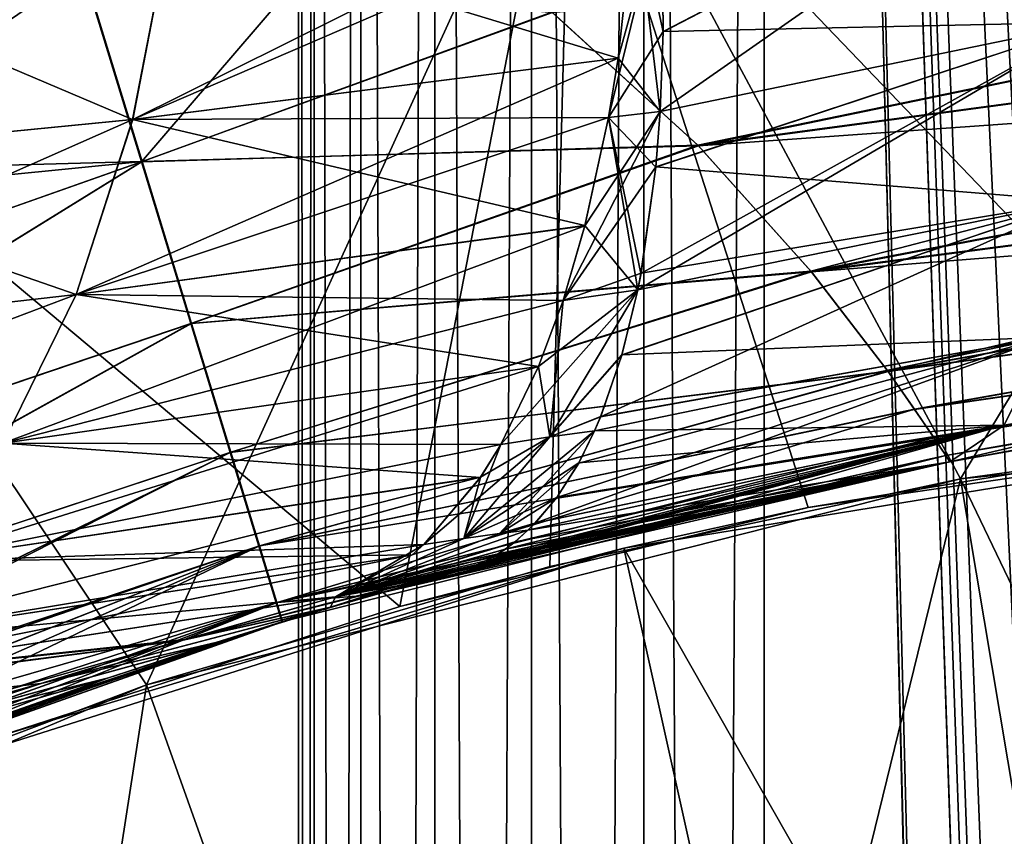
# Model space of a CAD drawing. Header units: metres. Extents: x -31 to 116, y -84 to 84.
# Tile 594 of 656: x -4.1 to -1.98, y 11.11 to 12.87. Entities that reach past the tile are written whole.
import ezdxf

# ---------------------------------------------------------------- set-up
doc = ezdxf.new("R2010")
doc.units = ezdxf.units.M
doc.layers.add('solid_80010000GA_11_1', color=7, linetype='CONTINUOUS')

msp = doc.modelspace()

# ---------------------------------------------------------------- linework, layer by layer
at = {"layer": 'solid_80010000GA_11_1'}
for points in [[(-3.5, -22.771662, -35.889137), (-3.5, -23, -37), (-3.5, 23, -37)], [(-3.465926, -23, -37.25882), (-3.5, 23, -37), (-3.5, -23, -37)], [(-3.5, -1.339433, -28.166777), (-3.5, -2.477152, -27.832766), (-3.5, 23, -37)], [(-3.5, -19.100981, -22.418961), (-3.5, 23, -37), (-3.5, -2.477152, -27.832766)], [(-3.5, -0.159555, -28.298069), (-3.5, -1.339433, -28.166777), (-3.5, 23, -37)], [(-3.5, 1.022148, -28.222738), (-3.5, -0.159555, -28.298069), (-3.5, 23, -37)], [(-3.5, 2.174357, -27.942951), (-3.5, 1.022148, -28.222738), (-3.5, 23, -37)], [(-3.5, 3.260094, -27.467562), (-3.5, 2.174357, -27.942951), (-3.5, 23, -37)], [(-3.5, 4.249106, -26.80892), (-3.5, 3.260094, -27.467562), (-3.5, 23, -37)], [(-3.5, 5.106863, -25.989983), (-3.5, 4.249106, -26.80892), (-3.5, 23, -37)], [(-3.5, 5.808008, -25.036419), (-3.5, 5.106863, -25.989983), (-3.5, 23, -37)], [(-3.5, 20.284981, -35.079426), (-3.5, 5.808008, -25.036419), (-3.5, 23, -37)], [(-3.5, -19.100981, -32.418961), (-3.5, 23, -37), (-3.5, -19.100981, -22.418961)], [(-3.5, -22.061665, -35.87159), (-3.5, -22.771662, -35.889137), (-3.5, 23, -37)], [(-3.5, -21.371346, -35.707195), (-3.5, -22.061665, -35.87159), (-3.5, 23, -37)], [(-3.5, -20.730482, -35.403221), (-3.5, -21.371346, -35.707195), (-3.5, 23, -37)], [(-3.5, -20.166615, -34.972889), (-3.5, -20.730482, -35.403221), (-3.5, 23, -37)], [(-3.5, -19.703281, -34.43346), (-3.5, -20.166615, -34.972889), (-3.5, 23, -37)], [(-3.5, -19.362288, -33.809433), (-3.5, -19.703281, -34.43346), (-3.5, 23, -37)], [(-3.5, -19.15834, -33.127029), (-3.5, -19.362288, -33.809433), (-3.5, 23, -37)], [(-3.5, -19.100981, -32.418961), (-3.5, -19.15834, -33.127029), (-3.5, 23, -37)], [(-3.465926, 23, -37.25882), (-3.5, 23, -37), (-3.465926, -23, -37.25882)], [(-3.5, 22.771662, 35.889137), (-3.5, 23, 37), (-3.5, -23, 37)], [(-3.465926, 23, 37.25882), (-3.5, -23, 37), (-3.5, 23, 37)], [(-3.465926, -23, 37.25882), (-3.5, -23, 37), (-3.465926, 23, 37.25882)], [(-3.465926, 23, -37.25882), (-3.465926, -23, -37.25882), (-3.365895, -23, -37.500225)], [(-3.365895, 23, -37.500225), (-3.465926, 23, -37.25882), (-3.365895, -23, -37.500225)], [(-3.465926, -23, 37.25882), (-3.465926, 23, 37.25882), (-3.365895, 23, 37.500225)], [(-3.365895, -23, 37.500225), (-3.465926, -23, 37.25882), (-3.365895, 23, 37.500225)], [(-3.365895, 23, -37.500225), (-3.365895, -23, -37.500225), (-3.206736, -23, -37.707478)], [(-3.206736, 23, -37.707478), (-3.365895, 23, -37.500225), (-3.206736, -23, -37.707478)], [(-3.365895, -23, 37.500225), (-3.365895, 23, 37.500225), (-3.206736, 23, 37.707478)], [(-3.206736, -23, 37.707478), (-3.365895, -23, 37.500225), (-3.206736, 23, 37.707478)], [(-3.206736, 23, -37.707478), (-3.206736, -23, -37.707478), (-2.99932, -23, -37.866417)], [(-2.99932, 23, -37.866417), (-3.206736, 23, -37.707478), (-2.99932, -23, -37.866417)], [(-3.206736, -23, 37.707478), (-3.206736, 23, 37.707478), (-2.99932, 23, 37.866417)], [(-2.99932, -23, 37.866417), (-3.206736, -23, 37.707478), (-2.99932, 23, 37.866417)], [(-2.99932, 23, -37.866417), (-2.99932, -23, -37.866417), (-2.757807, -23, -37.966198)], [(-2.757807, 23, -37.966198), (-2.99932, 23, -37.866417), (-2.757807, -23, -37.966198)], [(-2.99932, -23, 37.866417), (-2.99932, 23, 37.866417), (-2.757807, 23, 37.966198)], [(-2.757807, -23, 37.966198), (-2.99932, -23, 37.866417), (-2.757807, 23, 37.966198)], [(-2.757807, 23, -37.966198), (-2.757807, -23, -37.966198), (-2.5, -23, -38)], [(-2.5, 23, -38), (-2.757807, 23, -37.966198), (-2.5, -23, -38)], [(-2.757807, -23, 37.966198), (-2.757807, 23, 37.966198), (-2.5, 23, 38)], [(-2.757807, -23, 37.966198), (-2.5, 23, 38), (-2.5, -23, 38)], [(-1.458639, 18.466497, -38), (-2.5, 23, -38), (-2.5, -23, -38)], [(-1.475355, 7.467041, 38), (-2.5, 23, 38), (-1.475362, 16.761766, 38)], [(-1.458639, -18.466497, 38), (-2.5, -23, 38), (-2.5, 23, 38)], [(-1.464118, -18.177235, 38), (-1.458639, -18.466497, 38), (-2.5, 23, 38)], [(-1.475355, -16.761921, 38), (-1.464118, -18.177235, 38), (-2.5, 23, 38)], [(-1.475355, -7.467037, 38), (-1.475355, -16.761921, 38), (-2.5, 23, 38)], [(-1.444073, -6.969342, 38), (-1.475355, -7.467037, 38), (-2.5, 23, 38)], [(-1.411265, -6.756091, 38), (-1.444073, -6.969342, 38), (-2.5, 23, 38)], [(-1.350738, -6.479485, 38), (-1.411265, -6.756091, 38), (-2.5, 23, 38)], [(-1.152234, -5.877159, 38), (-1.350738, -6.479485, 38), (-2.5, 23, 38)], [(-1.024343, -5.590333, 38), (-1.152234, -5.877159, 38), (-2.5, 23, 38)], [(-0.878143, -5.314426, 38), (-1.024343, -5.590333, 38), (-2.5, 23, 38)], [(-1.444073, 6.969344, 38), (-0.878143, -5.314426, 38), (-2.5, 23, 38)], [(-1.475355, 7.467041, 38), (-1.444073, 6.969344, 38), (-2.5, 23, 38)], [(-3.5, 22.061665, 35.87159), (-3.5, 22.771662, 35.889137), (-3.5, -23, 37)], [(-3.5, 21.371346, 35.707195), (-3.5, 22.061665, 35.87159), (-3.5, -23, 37)], [(-3.5, 20.730482, 35.403221), (-3.5, 21.371346, 35.707195), (-3.5, -23, 37)], [(-3.5, 20.166615, 34.972889), (-3.5, 20.730482, 35.403221), (-3.5, -23, 37)], [(-3.5, 20.284981, -35.079426), (-3.5, 6.334548, -23.972548), (-3.5, 5.808008, -25.036419)], [(-3.5, 20.284981, -35.079426), (-3.5, 6.667747, -22.834642), (-3.5, 6.334548, -23.972548)], [(-3.5, 20.284981, -35.079426), (-3.5, 6.798147, -21.658695), (-3.5, 6.667747, -22.834642)], [(-3.5, 20.284981, -35.079426), (-3.5, 19.796764, -34.562172), (-3.5, 6.798147, -21.658695)], [(-3.5, 19.703281, 34.43346), (-3.5, 20.166615, 34.972889), (-3.5, -23, 37)], [(-3.5, 19.796764, -34.562172), (-3.5, 19.4275, -33.955849), (-3.5, 6.798147, -21.658695)], [(-3.5, 19.362288, 33.809433), (-3.5, 19.703281, 34.43346), (-3.5, -23, 37)], [(-3.5, 19.4275, -33.955849), (-3.5, 19.191973, -33.285442), (-3.5, 6.798147, -21.658695)], [(-3.5, 19.15834, 33.127029), (-3.5, 19.362288, 33.809433), (-3.5, -23, 37)], [(-3.5, 19.191973, -33.285442), (-3.5, 14.777262, -1.022148), (-3.5, 6.798147, 21.341305)], [(-3.5, 19.191973, -33.285442), (-3.5, 6.798147, 21.341305), (-3.5, 6.798147, -21.658695)], [(-3.5, 19.100981, 32.418961), (-3.5, 19.15834, 33.127029), (-3.5, -23, 37)], [(-3.5, 19.100981, 22.418961), (-3.5, 5.968874, 24.757635), (-3.5, 18.242365, 5.968874)], [(-3.5, 19.100981, 22.418961), (-3.5, -23, 37), (-3.5, 2.477152, 27.832766)], [(-3.5, 19.100981, 32.418961), (-3.5, -23, 37), (-3.5, 19.100981, 22.418961)], [(-3.5, 19.100981, 22.418961), (-3.5, 5.31315, 25.743868), (-3.5, 5.968874, 24.757635)], [(-3.5, 19.100981, 22.418961), (-3.5, 4.494745, 26.602627), (-3.5, 5.31315, 25.743868)], [(-3.5, 19.100981, 22.418961), (-3.5, 3.538316, 27.306919), (-3.5, 4.494745, 26.602627)], [(-3.5, 19.100981, 22.418961), (-3.5, 2.477152, 27.832766), (-3.5, 3.538316, 27.306919)], [(-1.464118, 18.177235, -38), (-1.458639, 18.466497, -38), (-2.5, -23, -38)], [(-3.5, 5.968874, 24.757635), (-3.5, 17.256132, 5.31315), (-3.5, 18.242365, 5.968874)], [(-1.475355, 16.761921, -38), (-1.464118, 18.177235, -38), (-2.5, -23, -38)], [(-3.5, 5.968874, 24.757635), (-3.5, 16.397373, 4.494745), (-3.5, 17.256132, 5.31315)], [(-1.475355, 7.467037, -38), (-1.475355, 16.761921, -38), (-2.5, -23, -38)], [(-3.5, 5.968874, 24.757635), (-3.5, 15.693082, 3.538316), (-3.5, 16.397373, 4.494745)], [(-3.5, 6.443244, 23.673611), (-3.5, 15.167234, 2.477152), (-3.5, 15.693082, 3.538316)], [(-3.5, 5.968874, 24.757635), (-3.5, 6.443244, 23.673611), (-3.5, 15.693082, 3.538316)], [(-3.5, 6.443244, 23.673611), (-3.5, 14.833223, 1.339433), (-3.5, 15.167234, 2.477152)], [(-3.5, 6.443244, 23.673611), (-3.5, 14.701931, 0.159555), (-3.5, 14.833223, 1.339433)], [(-4.811564, 14.811921, 66.57383), (-3.961501, 12.973097, 64.564468), (-5.210444, 12.523818, 64.564468)], [(-3.5, 6.798147, 21.341305), (-3.5, 14.777262, -1.022148), (-3.5, 14.701931, 0.159555)], [(-3.5, 6.722484, 22.523649), (-3.5, 6.798147, 21.341305), (-3.5, 14.701931, 0.159555)], [(-3.5, 6.443244, 23.673611), (-3.5, 6.722484, 22.523649), (-3.5, 14.701931, 0.159555)], [(-0.98792, 13.714441, 84), (-2.925525, 13.435158, 84), (-1.515553, 11.964393, 82.309998)], [(-2.078346, 11.879565, -82.309998), (-2.913379, 13.437787, -84), (-0.971811, 13.715608, -84)], [(-2.078346, 11.879565, -82.309998), (-0.971811, 13.715608, -84), (-1.184773, 12.001663, -82.309998)], [(-2.925525, 13.435158, 84), (-4.806655, 12.882463, 84), (-3.281826, 11.604879, 82.309998)], [(-3.82569, 11.437119, -82.309998), (-4.795963, 12.886479, -84), (-2.913379, 13.437787, -84)], [(-3.82569, 11.437119, -82.309998), (-2.913379, 13.437787, -84), (-2.960295, 11.691033, -82.309998)], [(-2.925525, 13.435158, 84), (-3.281826, 11.604879, 82.309998), (-2.405415, 11.81768, 82.309998)], [(-2.960295, 11.691033, -82.309998), (-2.913379, 13.437787, -84), (-2.078346, 11.879565, -82.309998)], [(-2.925525, 13.435158, 84), (-2.405415, 11.81768, 82.309998), (-1.515553, 11.964393, 82.309998)], [(-2.72309, 12.668527, 53.227207), (-1.792341, 12.860188, 53.514137), (-1.789848, 13.320784, 53.15023)], [(-2.716314, 12.839563, 53.078671), (-2.72309, 12.668527, 53.227207), (-1.789848, 13.320784, 53.15023)], [(-2.719662, 13.123178, 52.873028), (-2.716314, 12.839563, 53.078671), (-1.789848, 13.320784, 53.15023)], [(-2.716299, 12.84038, -53.078011), (-2.719662, 13.123171, -52.873032), (-1.789849, 13.320784, -53.150234)], [(-2.716299, 12.84038, -53.078011), (-1.789849, 13.320784, -53.150234), (-1.792341, 12.860188, -53.514137)], [(-3.855687, 12.651461, -52.534996), (-2.771921, 13.190114, -52.806187), (-2.77686, 13.117321, -52.847473)], [(-3.855687, 12.651461, -52.534996), (-3.773766, 13.074728, -52.29105), (-2.771921, 13.190114, -52.806187)], [(-3.837095, 12.560196, -64.072739), (-3.331102, 13.149087, -64.564468), (-3.963087, 12.972612, -64.564468)], [(-3.837095, 12.560196, -64.072739), (-2.955554, 12.881879, -64.178391), (-3.331102, 13.149087, -64.564468)], [(-0.000054, 13.141728, -63.665703), (-2.955554, 12.881879, -64.178391), (-2.642102, 12.5962, -63.695343)], [(0.000054, 13.141728, 63.665703), (-2.640674, 12.594753, 63.692631), (-2.954396, 12.880937, 64.176941)], [(-0.00004, 12.951366, -63.385376), (-0.000054, 13.141728, -63.665703), (-2.642102, 12.5962, -63.695343)], [(0.00004, 12.951366, 63.385376), (-2.640674, 12.594753, 63.692631), (0.000054, 13.141728, 63.665703)], [(-3.855687, 12.651461, -52.534996), (-2.77686, 13.117321, -52.847473), (-2.813408, 12.78286, -53.072029)], [(-2.776848, 13.117326, 52.847477), (-3.773833, 13.074709, 52.291), (-2.813382, 12.78298, 53.071945)], [(-2.834274, 12.655353, -53.175072), (-2.719662, 13.123171, -52.873032), (-2.716299, 12.84038, -53.078011)], [(-2.834274, 12.655353, -53.175072), (-2.813408, 12.78286, -53.072029), (-2.719662, 13.123171, -52.873032)], [(-2.813408, 12.78286, -53.072029), (-2.77686, 13.117321, -52.847473), (-2.719662, 13.123171, -52.873032)], [(-2.776848, 13.117326, 52.847477), (-2.813382, 12.78298, 53.071945), (-2.72309, 12.668527, 53.227207)], [(-2.776848, 13.117326, 52.847477), (-2.716314, 12.839563, 53.078671), (-2.719662, 13.123178, 52.873028)], [(-2.776848, 13.117326, 52.847477), (-2.72309, 12.668527, 53.227207), (-2.716314, 12.839563, 53.078671)], [(-4.795121, 12.558816, -51.840073), (-4.679284, 13.001418, -51.623905), (-3.773766, 13.074728, -52.29105)], [(-4.795121, 12.558816, -51.840073), (-3.773766, 13.074728, -52.29105), (-3.855687, 12.651461, -52.534996)], [(-3.855758, 12.651443, 52.534943), (-3.773833, 13.074709, 52.291), (-4.67932, 13.001408, 51.623871)], [(-2.813382, 12.78298, 53.071945), (-3.773833, 13.074709, 52.291), (-3.855758, 12.651443, 52.534943)], [(-3.855758, 12.651443, 52.534943), (-4.67932, 13.001408, 51.623871), (-4.795157, 12.558806, 51.840042)], [(-5.350051, 12.026352, -64.110741), (-3.963087, 12.972612, -64.564468), (-4.282209, 12.870797, -64.564468)], [(-3.837095, 12.560196, -64.072739), (-3.963087, 12.972612, -64.564468), (-5.350051, 12.026352, -64.110741)], [(-5.210444, 12.523818, 64.564468), (-3.961501, 12.973097, 64.564468), (-3.835559, 12.560665, 64.072739)], [(-2.954396, 12.880937, 64.176941), (-3.835559, 12.560665, 64.072739), (-3.961501, 12.973097, 64.564468)], [(-0.00004, 12.951366, -63.385376), (-2.642102, 12.5962, -63.695343), (-2.399269, 12.325301, -63.116516)], [(-0.000047, 12.782774, 63.088474), (-2.640674, 12.594753, 63.692631), (0.00004, 12.951366, 63.385376)], [(0.000047, 12.782774, -63.088474), (-0.00004, 12.951366, -63.385376), (-2.399269, 12.325301, -63.116516)], [(-4.806655, 12.882463, 84), (-4.139883, 11.327178, 82.309998), (-3.281826, 11.604879, 82.309998)], [(-4.669689, 11.119245, -82.309998), (-4.795963, 12.886479, -84), (-3.82569, 11.437119, -82.309998)], [(-3.837095, 12.560196, -64.072739), (-2.642102, 12.5962, -63.695343), (-2.955554, 12.881879, -64.178391)], [(-2.954396, 12.880937, 64.176941), (-2.640674, 12.594753, 63.692631), (-3.835559, 12.560665, 64.072739)], [(-2.771231, 12.285477, 53.652473), (-1.8267, 12.475743, 53.958206), (-1.792341, 12.860188, 53.514137)], [(-2.764395, 12.320409, 53.60688), (-2.771231, 12.285477, 53.652473), (-1.792341, 12.860188, 53.514137)], [(-2.732529, 12.548862, 53.344505), (-2.764395, 12.320409, 53.60688), (-1.792341, 12.860188, 53.514137)], [(-2.72309, 12.668527, 53.227207), (-2.732529, 12.548862, 53.344505), (-1.792341, 12.860188, 53.514137)], [(-2.732441, 12.549761, -53.343578), (-1.792341, 12.860188, -53.514137), (-1.8267, 12.475743, -53.958206)], [(-2.732441, 12.549761, -53.343578), (-2.723088, 12.668544, -53.227192), (-1.792341, 12.860188, -53.514137)], [(-2.723088, 12.668544, -53.227192), (-2.716299, 12.84038, -53.078011), (-1.792341, 12.860188, -53.514137)], [(-2.834274, 12.655353, -53.175072), (-2.716299, 12.84038, -53.078011), (-2.723088, 12.668544, -53.227192)], [(-3.976873, 12.275057, -52.833385), (-2.813408, 12.78286, -53.072029), (-2.834274, 12.655353, -53.175072)], [(-3.855687, 12.651461, -52.534996), (-2.813408, 12.78286, -53.072029), (-3.976873, 12.275057, -52.833385)], [(-2.813382, 12.78298, 53.071945), (-3.855758, 12.651443, 52.534943), (-2.834266, 12.655354, 53.175076)], [(-2.813382, 12.78298, 53.071945), (-2.834266, 12.655354, 53.175076), (-2.72309, 12.668527, 53.227207)], [(-0.000047, 12.782774, 63.088474), (-2.398134, 12.323904, 63.113052), (-2.640674, 12.594753, 63.692631)], [(0.000026, 12.637394, -62.776585), (0.000047, 12.782774, -63.088474), (-2.399269, 12.325301, -63.116516)], [(-0.000026, 12.637394, 62.776585), (-2.398134, 12.323904, 63.113052), (-0.000047, 12.782774, 63.088474)], [(-2.931531, 12.262558, -53.575432), (-2.723088, 12.668544, -53.227192), (-2.732441, 12.549761, -53.343578)], [(-2.931531, 12.262558, -53.575432), (-2.884745, 12.423082, -53.394112), (-2.723088, 12.668544, -53.227192)], [(-2.884745, 12.423082, -53.394112), (-2.834274, 12.655353, -53.175072), (-2.723088, 12.668544, -53.227192)], [(-2.834266, 12.655354, 53.175076), (-2.732529, 12.548862, 53.344505), (-2.72309, 12.668527, 53.227207)], [(-3.855687, 12.651461, -52.534996), (-3.976873, 12.275057, -52.833385), (-4.960053, 12.162753, -52.108418)], [(-4.795121, 12.558816, -51.840073), (-3.855687, 12.651461, -52.534996), (-4.960053, 12.162753, -52.108418)], [(-3.855758, 12.651443, 52.534943), (-4.795157, 12.558806, 51.840042), (-3.976949, 12.275042, 52.833328)], [(-3.855758, 12.651443, 52.534943), (-3.976949, 12.275042, 52.833328), (-2.88473, 12.423122, 53.394073)], [(-3.976873, 12.275057, -52.833385), (-2.834274, 12.655353, -53.175072), (-2.884745, 12.423082, -53.394112)], [(-3.855758, 12.651443, 52.534943), (-2.88473, 12.423122, 53.394073), (-2.834266, 12.655354, 53.175076)], [(-2.834266, 12.655354, 53.175076), (-2.88473, 12.423122, 53.394073), (-2.771231, 12.285477, 53.652473)], [(-2.834266, 12.655354, 53.175076), (-2.771231, 12.285477, 53.652473), (-2.764395, 12.320409, 53.60688)], [(-2.834266, 12.655354, 53.175076), (-2.764395, 12.320409, 53.60688), (-2.732529, 12.548862, 53.344505)], [(0.000026, 12.637394, -62.776585), (-2.399269, 12.325301, -63.116516), (-2.234473, 12.110536, -62.479198)], [(0.000001, 12.514938, 62.44677), (-2.398134, 12.323904, 63.113052), (-0.000026, 12.637394, 62.776585)], [(-0.000001, 12.514938, -62.44677), (0.000026, 12.637394, -62.776585), (-2.234473, 12.110536, -62.479198)], [(-3.837095, 12.560196, -64.072739), (-3.730933, 12.21269, -63.528931), (-2.642102, 12.5962, -63.695343)], [(-2.640674, 12.594753, 63.692631), (-3.729439, 12.213146, 63.528931), (-3.835559, 12.560665, 64.072739)], [(-3.730933, 12.21269, -63.528931), (-2.399269, 12.325301, -63.116516), (-2.642102, 12.5962, -63.695343)], [(-2.640674, 12.594753, 63.692631), (-2.398134, 12.323904, 63.113052), (-3.729439, 12.213146, 63.528931)], [(-5.511836, 12.394128, 64.564468), (-5.210444, 12.523818, 64.564468), (-3.835559, 12.560665, 64.072739)], [(-5.348319, 12.026429, 64.109924), (-5.511836, 12.394128, 64.564468), (-3.835559, 12.560665, 64.072739)], [(-3.837095, 12.560196, -64.072739), (-5.350051, 12.026352, -64.110741), (-5.210256, 11.712107, -63.611732)], [(-5.208388, 11.711776, 63.60997), (-5.348319, 12.026429, 64.109924), (-3.835559, 12.560665, 64.072739)], [(-3.837095, 12.560196, -64.072739), (-5.210256, 11.712107, -63.611732), (-3.730933, 12.21269, -63.528931)], [(-5.208388, 11.711776, 63.60997), (-3.835559, 12.560665, 64.072739), (-3.729439, 12.213146, 63.528931)], [(-4.795157, 12.558806, 51.840042), (-4.960092, 12.162745, 52.108383), (-3.976949, 12.275042, 52.833328)], [(-2.931531, 12.262558, -53.575432), (-2.732441, 12.549761, -53.343578), (-2.764229, 12.321294, -53.605751)], [(-2.764229, 12.321294, -53.605751), (-2.732441, 12.549761, -53.343578), (-1.8267, 12.475743, -53.958206)], [(0.000001, 12.514938, 62.44677), (-2.233855, 12.109679, 62.476048), (-2.398134, 12.323904, 63.113052)], [(0.000008, 12.415874, -62.097855), (-0.000001, 12.514938, -62.44677), (-2.234473, 12.110536, -62.479198)], [(-0.000008, 12.415874, 62.097855), (-2.233855, 12.109679, 62.476048), (0.000001, 12.514938, 62.44677)], [(-2.850942, 12.012691, 54.08329), (-1.891651, 12.183411, 54.464661), (-1.8267, 12.475743, 53.958206)], [(-2.805429, 12.145158, 53.854881), (-2.850942, 12.012691, 54.08329), (-1.8267, 12.475743, 53.958206)], [(-2.771231, 12.285477, 53.652473), (-2.805429, 12.145158, 53.854881), (-1.8267, 12.475743, 53.958206)], [(-2.805193, 12.145989, -53.853573), (-1.8267, 12.475743, -53.958206), (-1.891652, 12.183411, -54.464664)], [(-2.805193, 12.145989, -53.853573), (-2.771239, 12.285437, -53.652527), (-1.8267, 12.475743, -53.958206)], [(-2.771239, 12.285437, -53.652527), (-2.764229, 12.321294, -53.605751), (-1.8267, 12.475743, -53.958206)], [(-4.133945, 11.955712, -53.177975), (-2.884745, 12.423082, -53.394112), (-2.931531, 12.262558, -53.575432)], [(-3.976873, 12.275057, -52.833385), (-2.884745, 12.423082, -53.394112), (-4.133945, 11.955712, -53.177975)], [(-2.88473, 12.423122, 53.394073), (-3.976949, 12.275042, 52.833328), (-2.931528, 12.262559, 53.575432)], [(-2.88473, 12.423122, 53.394073), (-2.931528, 12.262559, 53.575432), (-2.771231, 12.285477, 53.652473)], [(0.000008, 12.415874, -62.097855), (-2.234473, 12.110536, -62.479198), (-2.177005, 12.028712, -62.136116)], [(-0.000008, 12.415874, 62.097855), (-2.176616, 12.02815, 62.133369), (-2.233855, 12.109679, 62.476048)], [(0.000004, 12.343858, -61.739117), (0.000008, 12.415874, -62.097855), (-2.177005, 12.028712, -62.136116)], [(-0.000004, 12.343858, 61.739117), (-2.176616, 12.02815, 62.133369), (-0.000008, 12.415874, 62.097855)], [(0.000004, 12.343858, -61.739117), (-2.177005, 12.028712, -62.136116), (-2.135237, 11.967473, -61.778244)], [(-0.000004, 12.343858, 61.739117), (-2.135047, 11.967188, 61.776165), (-2.176616, 12.02815, 62.133369)], [(-0.00002, 12.300786, -61.38018), (0.000004, 12.343858, -61.739117), (-2.135237, 11.967473, -61.778244)], [(0.00002, 12.300786, 61.38018), (-2.135047, 11.967188, 61.776165), (-0.000004, 12.343858, 61.739117)], [(-3.730933, 12.21269, -63.528931), (-3.646418, 11.936041, -62.942348), (-2.399269, 12.325301, -63.116516)], [(-2.398134, 12.323904, 63.113052), (-3.644958, 11.936487, 62.942348), (-3.729439, 12.213146, 63.528931)], [(-3.646418, 11.936041, -62.942348), (-2.234473, 12.110536, -62.479198), (-2.399269, 12.325301, -63.116516)], [(-2.398134, 12.323904, 63.113052), (-2.233855, 12.109679, 62.476048), (-3.644958, 11.936487, 62.942348)], [(-2.931531, 12.262558, -53.575432), (-2.764229, 12.321294, -53.605751), (-2.771239, 12.285437, -53.652527)], [(-3.06513, 11.95308, -54.03413), (-2.984045, 12.120314, -53.763901), (-2.771239, 12.285437, -53.652527)], [(-2.960302, 11.969303, -54.082363), (-3.06513, 11.95308, -54.03413), (-2.771239, 12.285437, -53.652527)], [(-2.984045, 12.120314, -53.763901), (-2.931531, 12.262558, -53.575432), (-2.771239, 12.285437, -53.652527)], [(-2.960317, 11.9693, 54.082352), (-2.805429, 12.145158, 53.854881), (-2.771231, 12.285477, 53.652473)], [(-2.960317, 11.9693, 54.082352), (-2.771231, 12.285477, 53.652473), (-2.931528, 12.262559, 53.575432)], [(-2.960302, 11.969303, -54.082363), (-2.771239, 12.285437, -53.652527), (-2.805193, 12.145989, -53.853573)], [(-0.00002, 12.300786, -61.38018), (-2.135237, 11.967473, -61.778244), (-2.109871, 11.92928, -61.408451)], [(0.00002, 12.300786, 61.38018), (-2.109815, 11.9292, 61.407291), (-2.135047, 11.967188, 61.776165)], [(-0.00002, 12.300786, -61.38018), (-2.109871, 11.92928, -61.408451), (-2.101143, 11.916174, -61.028931)], [(0.00002, 12.300786, 61.38018), (-0.000006, 12.286663, 61.028931), (-2.109815, 11.9292, 61.407291)], [(-2.109815, 11.9292, 61.407291), (-0.000006, 12.286663, 61.028931), (-2.101143, 11.916174, 61.028931)], [(-0.00002, 12.300786, -61.38018), (-2.101143, 11.916174, -61.028931), (0.000006, 12.286663, -61.028931)], [(-2.101143, 11.916174, 61.028931), (-0.000006, 12.286663, 55.833809), (0.000047, 12.286671, 55.822014)], [(-0.20767, 12.250044, 55.817253), (-2.101143, 11.916174, 61.028931), (0.000047, 12.286671, 55.822014)], [(-2.101143, 11.916174, 61.028931), (-0.000006, 12.286663, 61.028931), (-0.000006, 12.286663, 55.833809)], [(0.000006, 12.286663, -61.028931), (-2.101143, 11.916174, -55.580246), (-1.16009, 12.082107, -55.746929)], [(0.000006, 12.286663, -61.028931), (-2.101143, 11.916174, -61.028931), (-2.101143, 11.916174, -55.580246)], [(-3.976873, 12.275057, -52.833385), (-4.133945, 11.955712, -53.177975), (-5.169289, 11.82443, -52.421188)], [(-4.960053, 12.162753, -52.108418), (-3.976873, 12.275057, -52.833385), (-5.169289, 11.82443, -52.421188)], [(-3.976949, 12.275042, 52.833328), (-4.960092, 12.162745, 52.108383), (-4.134025, 11.955698, 53.177914)], [(-3.976949, 12.275042, 52.833328), (-4.134025, 11.955698, 53.177914), (-2.98406, 12.120273, 53.763962)], [(-4.133945, 11.955712, -53.177975), (-2.931531, 12.262558, -53.575432), (-2.984045, 12.120314, -53.763901)], [(-3.976949, 12.275042, 52.833328), (-2.98406, 12.120273, 53.763962), (-2.931528, 12.262559, 53.575432)], [(-2.960317, 11.9693, 54.082352), (-2.931528, 12.262559, 53.575432), (-2.98406, 12.120273, 53.763962)], [(-0.20767, 12.250044, 55.817253), (-1.160091, 12.082107, 55.746929), (-2.101143, 11.916174, 61.028931)], [(-3.730933, 12.21269, -63.528931), (-5.210256, 11.712107, -63.611732), (-5.096027, 11.455332, -63.07478)], [(-5.09411, 11.454804, 63.071964), (-5.208388, 11.711776, 63.60997), (-3.729439, 12.213146, 63.528931)], [(-3.730933, 12.21269, -63.528931), (-5.096027, 11.455332, -63.07478), (-3.646418, 11.936041, -62.942348)], [(-5.09411, 11.454804, 63.071964), (-3.729439, 12.213146, 63.528931), (-3.644958, 11.936487, 62.942348)], [(-2.992085, 11.783783, 54.648651), (-1.984439, 11.994692, 55.012707), (-1.891651, 12.183411, 54.464661)], [(-2.945141, 11.83908, 54.478966), (-2.992085, 11.783783, 54.648651), (-1.891651, 12.183411, 54.464661)], [(-2.897999, 11.913314, 54.291019), (-2.945141, 11.83908, 54.478966), (-1.891651, 12.183411, 54.464661)], [(-2.863896, 11.98218, 54.143005), (-2.897999, 11.913314, 54.291019), (-1.891651, 12.183411, 54.464661)], [(-2.863904, 11.982162, -54.14304), (-1.891652, 12.183411, -54.464664), (-1.984439, 11.994692, -55.012711)], [(-2.863904, 11.982162, -54.14304), (-2.850636, 12.013443, -54.081856), (-1.891652, 12.183411, -54.464664)], [(-2.850942, 12.012691, 54.08329), (-2.863896, 11.98218, 54.143005), (-1.891651, 12.183411, 54.464661)], [(-2.850636, 12.013443, -54.081856), (-2.805193, 12.145989, -53.853573), (-1.891652, 12.183411, -54.464664)], [(-1.891651, 12.183411, 54.464661), (-1.984439, 11.994692, 55.012707), (-1.099763, 12.151008, 55.167709)], [(-1.099763, 12.151008, -55.167709), (-1.984439, 11.994692, -55.012711), (-1.891652, 12.183411, -54.464664)], [(-2.960317, 11.9693, 54.082352), (-2.850942, 12.012691, 54.08329), (-2.805429, 12.145158, 53.854881)], [(-2.960302, 11.969303, -54.082363), (-2.805193, 12.145989, -53.853573), (-2.850636, 12.013443, -54.081856)], [(-1.099763, 12.151008, 55.167709), (-2.101143, 11.916174, 55.580246), (-1.160091, 12.082107, 55.746929)], [(-1.984439, 11.994692, 55.012707), (-2.101143, 11.916174, 55.580246), (-1.099763, 12.151008, 55.167709)], [(-1.099763, 12.151008, -55.167709), (-1.16009, 12.082107, -55.746929), (-1.984439, 11.994692, -55.012711)], [(-4.322632, 11.702107, -53.559399), (-2.984045, 12.120314, -53.763901), (-3.06513, 11.95308, -54.03413)], [(-4.133945, 11.955712, -53.177975), (-2.984045, 12.120314, -53.763901), (-4.322632, 11.702107, -53.559399)], [(-2.98406, 12.120273, 53.763962), (-4.134025, 11.955698, 53.177914), (-3.06513, 11.953079, 54.034134)], [(-2.960317, 11.9693, 54.082352), (-2.98406, 12.120273, 53.763962), (-3.06513, 11.953079, 54.034134)], [(-3.646418, 11.936041, -62.942348), (-3.584995, 11.734982, -62.323029), (-2.234473, 12.110536, -62.479198)], [(-2.233855, 12.109679, 62.476048), (-3.58356, 11.735421, 62.323029), (-3.644958, 11.936487, 62.942348)], [(-3.584995, 11.734982, -62.323029), (-2.177005, 12.028712, -62.136116), (-2.234473, 12.110536, -62.479198)], [(-2.233855, 12.109679, 62.476048), (-2.176616, 12.02815, 62.133369), (-3.58356, 11.735421, 62.323029)], [(-1.160091, 12.082107, 55.746929), (-2.101143, 11.916174, 55.580246), (-2.101143, 11.916174, 61.028931)], [(-1.984439, 11.994692, -55.012711), (-1.16009, 12.082107, -55.746929), (-2.101143, 11.916174, -55.580246)], [(-2.078346, 11.879565, -66), (-0.284575, 12.056642, -66), (-0.208476, 7.982932, -63.647652)], [(-0.284575, 12.056642, -82.309998), (-0.284575, 12.056642, -66), (-2.078346, 11.879565, -66)], [(-1.184773, 12.001663, -82.309998), (-0.284575, 12.056642, -82.309998), (-2.078346, 11.879565, -66)], [(-3.584995, 11.734982, -62.323029), (-3.547716, 11.612954, -61.681564), (-2.177005, 12.028712, -62.136116)], [(-2.176616, 12.02815, 62.133369), (-2.135047, 11.967188, 61.776165), (-3.58356, 11.735421, 62.323029)], [(-3.547716, 11.612954, -61.681564), (-2.135237, 11.967473, -61.778244), (-2.177005, 12.028712, -62.136116)], [(-2.960317, 11.9693, 54.082352), (-2.863896, 11.98218, 54.143005), (-2.850942, 12.012691, 54.08329)], [(-2.960302, 11.969303, -54.082363), (-2.850636, 12.013443, -54.081856), (-2.863904, 11.982162, -54.14304)], [(-0.811267, 8.23515, 63.814674), (-1.07645, 12.011863, 66), (-2.801031, 11.73021, 66)], [(-2.405415, 11.81768, 82.309998), (-2.801031, 11.73021, 66), (-1.07645, 12.011863, 66)], [(-1.515553, 11.964393, 82.309998), (-2.405415, 11.81768, 82.309998), (-1.07645, 12.011863, 66)], [(-3.157959, 11.680637, 55.195938), (-2.634621, 11.80969, 55.407047), (-1.984439, 11.994692, 55.012707)], [(-3.141523, 11.685434, 55.154072), (-3.157959, 11.680637, 55.195938), (-1.984439, 11.994692, 55.012707)], [(-3.127495, 11.690226, 55.113415), (-3.141523, 11.685434, 55.154072), (-1.984439, 11.994692, 55.012707)], [(-3.114987, 11.695214, 55.073139), (-3.127495, 11.690226, 55.113415), (-1.984439, 11.994692, 55.012707)], [(-3.098202, 11.703367, 55.011581), (-3.114987, 11.695214, 55.073139), (-1.984439, 11.994692, 55.012707)], [(-3.078357, 11.714108, 54.947441), (-3.098202, 11.703367, 55.011581), (-1.984439, 11.994692, 55.012707)], [(-3.055628, 11.727966, 54.877853), (-3.078357, 11.714108, 54.947441), (-1.984439, 11.994692, 55.012707)], [(-3.035074, 11.743601, 54.804539), (-3.055628, 11.727966, 54.877853), (-1.984439, 11.994692, 55.012707)], [(-3.007422, 11.76882, 54.701378), (-3.035074, 11.743601, 54.804539), (-1.984439, 11.994692, 55.012707)], [(-3.007425, 11.768811, -54.70142), (-1.984439, 11.994692, -55.012711), (-2.101143, 11.916174, -55.580246)], [(-3.007425, 11.768811, -54.70142), (-2.991806, 11.784078, -54.647633), (-1.984439, 11.994692, -55.012711)], [(-2.992085, 11.783783, 54.648651), (-3.007422, 11.76882, 54.701378), (-1.984439, 11.994692, 55.012707)], [(-2.991806, 11.784078, -54.647633), (-2.944811, 11.839553, -54.477615), (-1.984439, 11.994692, -55.012711)], [(-2.944811, 11.839553, -54.477615), (-2.89765, 11.913948, -54.289555), (-1.984439, 11.994692, -55.012711)], [(-2.89765, 11.913948, -54.289555), (-2.863904, 11.982162, -54.14304), (-1.984439, 11.994692, -55.012711)], [(-2.634621, 11.80969, 55.407047), (-2.101143, 11.916174, 55.580246), (-1.984439, 11.994692, 55.012707)], [(-2.078346, 11.879565, -82.309998), (-1.184773, 12.001663, -82.309998), (-2.078346, 11.879565, -66)], [(-2.135047, 11.967188, 61.776165), (-3.546296, 11.613388, 61.681564), (-3.58356, 11.735421, 62.323029)], [(-3.547716, 11.612954, -61.681564), (-2.109871, 11.92928, -61.408451), (-2.135237, 11.967473, -61.778244)], [(-2.135047, 11.967188, 61.776165), (-2.109815, 11.9292, 61.407291), (-3.546296, 11.613388, 61.681564)], [(-3.230258, 11.738061, -54.534664), (-3.108676, 11.88258, -54.171597), (-2.960302, 11.969303, -54.082363)], [(-3.144934, 11.751101, -54.577396), (-3.230258, 11.738061, -54.534664), (-2.960302, 11.969303, -54.082363)], [(-3.067952, 11.762006, 54.634136), (-2.863896, 11.98218, 54.143005), (-3.144963, 11.751097, 54.577377)], [(-2.960317, 11.9693, 54.082352), (-3.144963, 11.751097, 54.577377), (-2.863896, 11.98218, 54.143005)], [(-2.960317, 11.9693, 54.082352), (-3.06513, 11.953079, 54.034134), (-3.144963, 11.751097, 54.577377)], [(-3.144934, 11.751101, -54.577396), (-2.863904, 11.982162, -54.14304), (-2.89765, 11.913948, -54.289555)], [(-3.144934, 11.751101, -54.577396), (-2.960302, 11.969303, -54.082363), (-2.863904, 11.982162, -54.14304)], [(-3.108676, 11.88258, -54.171597), (-3.06513, 11.95308, -54.03413), (-2.960302, 11.969303, -54.082363)], [(-3.067952, 11.762006, 54.634136), (-2.897999, 11.913314, 54.291019), (-2.863896, 11.98218, 54.143005)], [(-4.134025, 11.955698, 53.177914), (-4.322718, 11.702094, 53.559334), (-3.108724, 11.88251, 54.171741)], [(-4.322632, 11.702107, -53.559399), (-3.06513, 11.95308, -54.03413), (-3.108676, 11.88258, -54.171597)], [(-4.134025, 11.955698, 53.177914), (-3.108724, 11.88251, 54.171741), (-3.06513, 11.953079, 54.034134)], [(-3.144963, 11.751097, 54.577377), (-3.06513, 11.953079, 54.034134), (-3.108724, 11.88251, 54.171741)], [(-3.646418, 11.936041, -62.942348), (-5.096027, 11.455332, -63.07478), (-5.006241, 11.260324, -62.505642)], [(-5.004196, 11.259824, 62.501469), (-5.09411, 11.454804, 63.071964), (-3.644958, 11.936487, 62.942348)], [(-4.986491, 11.256992, -62.469387), (-3.646418, 11.936041, -62.942348), (-5.006241, 11.260324, -62.505642)], [(-5.004196, 11.259824, 62.501469), (-3.644958, 11.936487, 62.942348), (-3.58356, 11.735421, 62.323029)], [(-4.986491, 11.256992, -62.469387), (-3.584995, 11.734982, -62.323029), (-3.646418, 11.936041, -62.942348)], [(-3.547716, 11.612954, -61.681564), (-3.535214, 11.572046, -61.028931), (-2.109871, 11.92928, -61.408451)], [(-2.109815, 11.9292, 61.407291), (-2.101143, 11.916174, 61.028931), (-3.546296, 11.613388, 61.681564)], [(-3.535214, 11.572046, -61.028931), (-3.339867, 11.62993, -61.028931), (-2.109871, 11.92928, -61.408451)], [(-3.339867, 11.62993, -61.028931), (-2.101143, 11.916174, -61.028931), (-2.109871, 11.92928, -61.408451)], [(-3.546296, 11.613388, 61.681564), (-2.101143, 11.916174, 61.028931), (-3.33988, 11.629927, 61.028931)], [(-3.33988, 11.629927, 61.028931), (-2.101143, 11.916174, 61.028931), (-3.157959, 11.680637, 55.195938)], [(-3.339867, 11.62993, -61.028931), (-2.101143, 11.916174, -55.580246), (-2.101143, 11.916174, -61.028931)], [(-3.339867, 11.62993, -61.028931), (-2.634618, 11.80969, -55.40707), (-2.101143, 11.916174, -55.580246)], [(-3.157959, 11.680637, 55.195938), (-2.101143, 11.916174, 61.028931), (-2.634621, 11.80969, 55.407047)], [(-3.157953, 11.680639, -55.195938), (-3.141558, 11.685424, -55.154129), (-2.101143, 11.916174, -55.580246)], [(-2.634618, 11.80969, -55.40707), (-3.157953, 11.680639, -55.195938), (-2.101143, 11.916174, -55.580246)], [(-3.144934, 11.751101, -54.577396), (-2.89765, 11.913948, -54.289555), (-2.944811, 11.839553, -54.477615)], [(-3.141558, 11.685424, -55.154129), (-3.127532, 11.690212, -55.113503), (-2.101143, 11.916174, -55.580246)], [(-3.127532, 11.690212, -55.113503), (-3.115007, 11.695205, -55.073223), (-2.101143, 11.916174, -55.580246)], [(-3.115007, 11.695205, -55.073223), (-3.098199, 11.703368, -55.011574), (-2.101143, 11.916174, -55.580246)], [(-3.098199, 11.703368, -55.011574), (-3.078303, 11.714137, -54.947285), (-2.101143, 11.916174, -55.580246)], [(-3.078303, 11.714137, -54.947285), (-3.055515, 11.728043, -54.877487), (-2.101143, 11.916174, -55.580246)], [(-3.067952, 11.762006, 54.634136), (-2.945141, 11.83908, 54.478966), (-2.897999, 11.913314, 54.291019)], [(-3.055515, 11.728043, -54.877487), (-3.034896, 11.743738, -54.803959), (-2.101143, 11.916174, -55.580246)], [(-3.034896, 11.743738, -54.803959), (-3.007425, 11.768811, -54.70142), (-2.101143, 11.916174, -55.580246)], [(-2.634621, 11.80969, 55.407047), (-2.101143, 11.916174, 61.028931), (-2.101143, 11.916174, 55.580246)], [(-4.537831, 11.521296, -53.967289), (-3.108676, 11.88258, -54.171597), (-3.230258, 11.738061, -54.534664)], [(-4.322632, 11.702107, -53.559399), (-3.108676, 11.88258, -54.171597), (-4.537831, 11.521296, -53.967289)], [(-3.108724, 11.88251, 54.171741), (-4.322718, 11.702094, 53.559334), (-3.230265, 11.738059, 54.53466)], [(-3.144963, 11.751097, 54.577377), (-3.108724, 11.88251, 54.171741), (-3.230265, 11.738059, 54.53466)], [(-3.82569, 11.437119, -66), (-2.078346, 11.879565, -66), (-2.854163, 8.708522, -64.328178)], [(-2.078346, 11.879565, -82.309998), (-2.078346, 11.879565, -66), (-3.82569, 11.437119, -66)], [(-2.960295, 11.691033, -82.309998), (-2.078346, 11.879565, -82.309998), (-3.82569, 11.437119, -66)], [(-2.078346, 11.879565, -66), (-1.50451, 8.458345, -63.997227), (-2.854163, 8.708522, -64.328178)], [(-2.078346, 11.879565, -66), (-0.208476, 7.982932, -63.647652), (-1.50451, 8.458345, -63.997227)], [(-3.067906, 11.762012, -54.634174), (-3.144934, 11.751101, -54.577396), (-2.944811, 11.839553, -54.477615)], [(-3.067906, 11.762012, -54.634174), (-2.944811, 11.839553, -54.477615), (-2.991806, 11.784078, -54.647633)], [(-3.067952, 11.762006, 54.634136), (-2.992085, 11.783783, 54.648651), (-2.945141, 11.83908, 54.478966)], [(-3.339867, 11.62993, -61.028931), (-3.157953, 11.680639, -55.195938), (-2.634618, 11.80969, -55.40707)], [(-2.405415, 11.81768, 82.309998), (-3.281826, 11.604879, 82.309998), (-2.801031, 11.73021, 66)], [(-3.067952, 11.762006, 54.634136), (-3.007422, 11.76882, 54.701378), (-2.992085, 11.783783, 54.648651)], [(-3.067906, 11.762012, -54.634174), (-2.991806, 11.784078, -54.647633), (-3.007425, 11.768811, -54.70142)], [(-3.419979, 11.625541, 55.056351), (-3.035074, 11.743601, 54.804539), (-3.007422, 11.76882, 54.701378)], [(-3.067952, 11.762006, 54.634136), (-3.419979, 11.625541, 55.056351), (-3.007422, 11.76882, 54.701378)], [(-3.067952, 11.762006, 54.634136), (-3.144963, 11.751097, 54.577377), (-3.419979, 11.625541, 55.056351)], [(-3.419973, 11.625542, -55.056355), (-3.007425, 11.768811, -54.70142), (-3.034896, 11.743738, -54.803959)], [(-3.419973, 11.625542, -55.056355), (-3.067906, 11.762012, -54.634174), (-3.007425, 11.768811, -54.70142)], [(-3.419973, 11.625542, -55.056355), (-3.144934, 11.751101, -54.577396), (-3.067906, 11.762012, -54.634174)], [(-4.983203, 11.256316, 62.462891), (-5.004196, 11.259824, 62.501469), (-3.58356, 11.735421, 62.323029)], [(-4.986491, 11.256992, -62.469387), (-4.856716, 11.236637, -62.209248), (-3.584995, 11.734982, -62.323029)], [(-4.853531, 11.23621, 62.202412), (-4.983203, 11.256316, 62.462891), (-3.58356, 11.735421, 62.323029)], [(-4.856716, 11.236637, -62.209248), (-4.751151, 11.222771, -61.957832), (-3.584995, 11.734982, -62.323029)], [(-4.853531, 11.23621, 62.202412), (-3.58356, 11.735421, 62.323029), (-3.546296, 11.613388, 61.681564)], [(-4.751151, 11.222771, -61.957832), (-4.667881, 11.214285, -61.712791), (-3.584995, 11.734982, -62.323029)], [(-4.667881, 11.214285, -61.712791), (-3.547716, 11.612954, -61.681564), (-3.584995, 11.734982, -62.323029)], [(-4.537831, 11.521296, -53.967289), (-3.230258, 11.738061, -54.534664), (-3.255333, 11.716173, -54.6064)], [(-4.322718, 11.702094, 53.559334), (-3.255388, 11.716131, 54.606537), (-3.230265, 11.738059, 54.53466)], [(-3.144963, 11.751097, 54.577377), (-3.230265, 11.738059, 54.53466), (-3.419979, 11.625541, 55.056351)], [(-3.419979, 11.625541, 55.056351), (-3.055628, 11.727966, 54.877853), (-3.035074, 11.743601, 54.804539)], [(-3.230265, 11.738059, 54.53466), (-3.255388, 11.716131, 54.606537), (-3.419979, 11.625541, 55.056351)], [(-3.419973, 11.625542, -55.056355), (-3.255333, 11.716173, -54.6064), (-3.144934, 11.751101, -54.577396)], [(-3.419973, 11.625542, -55.056355), (-3.034896, 11.743738, -54.803959), (-3.055515, 11.728043, -54.877487)], [(-3.255333, 11.716173, -54.6064), (-3.230258, 11.738061, -54.534664), (-3.144934, 11.751101, -54.577396)], [(-4.640974, 11.437889, -54.466839), (-3.255333, 11.716173, -54.6064), (-3.419973, 11.625542, -55.056355)], [(-4.537831, 11.521296, -53.967289), (-3.255333, 11.716173, -54.6064), (-4.640974, 11.437889, -54.466839)], [(-3.255388, 11.716131, 54.606537), (-4.537921, 11.521282, 53.967213), (-3.419979, 11.625541, 55.056351)], [(-4.322718, 11.702094, 53.559334), (-4.537921, 11.521282, 53.967213), (-3.255388, 11.716131, 54.606537)], [(-2.105177, 8.598532, 64.148132), (-2.801031, 11.73021, 66), (-4.466805, 11.202288, 66)], [(-4.139883, 11.327178, 82.309998), (-4.466805, 11.202288, 66), (-2.801031, 11.73021, 66)], [(-3.281826, 11.604879, 82.309998), (-4.139883, 11.327178, 82.309998), (-2.801031, 11.73021, 66)], [(-3.419979, 11.625541, 55.056351), (-3.078357, 11.714108, 54.947441), (-3.055628, 11.727966, 54.877853)], [(-3.419979, 11.625541, 55.056351), (-3.098202, 11.703367, 55.011581), (-3.078357, 11.714108, 54.947441)], [(-3.419973, 11.625542, -55.056355), (-3.055515, 11.728043, -54.877487), (-3.078303, 11.714137, -54.947285)], [(-3.419973, 11.625542, -55.056355), (-3.078303, 11.714137, -54.947285), (-3.098199, 11.703368, -55.011574)], [(-2.105177, 8.598532, 64.148132), (-0.811267, 8.23515, 63.814674), (-2.801031, 11.73021, 66)], [(-3.419979, 11.625541, 55.056351), (-3.114987, 11.695214, 55.073139), (-3.098202, 11.703367, 55.011581)], [(-3.419979, 11.625541, 55.056351), (-3.127495, 11.690226, 55.113415), (-3.114987, 11.695214, 55.073139)], [(-3.419973, 11.625542, -55.056355), (-3.098199, 11.703368, -55.011574), (-3.115007, 11.695205, -55.073223)], [(-3.419973, 11.625542, -55.056355), (-3.115007, 11.695205, -55.073223), (-3.127532, 11.690212, -55.113503)], [(-3.82569, 11.437119, -82.309998), (-2.960295, 11.691033, -82.309998), (-3.82569, 11.437119, -66)], [(-3.743499, 11.53415, 55.781113), (-3.424609, 11.60526, 55.943989), (-3.157959, 11.680637, 55.195938)], [(-3.288142, 11.64938, 55.126057), (-3.743499, 11.53415, 55.781113), (-3.157959, 11.680637, 55.195938)], [(-3.430917, 11.603396, -55.964481), (-3.28814, 11.649381, -55.126057), (-3.157953, 11.680639, -55.195938)], [(-3.430917, 11.603396, -55.964481), (-3.157953, 11.680639, -55.195938), (-3.339867, 11.62993, -61.028931)], [(-3.424609, 11.60526, 55.943989), (-3.33988, 11.629927, 61.028931), (-3.157959, 11.680637, 55.195938)], [(-3.419979, 11.625541, 55.056351), (-3.141523, 11.685434, 55.154072), (-3.127495, 11.690226, 55.113415)], [(-3.288142, 11.64938, 55.126057), (-3.141523, 11.685434, 55.154072), (-3.419979, 11.625541, 55.056351)], [(-3.419973, 11.625542, -55.056355), (-3.127532, 11.690212, -55.113503), (-3.141558, 11.685424, -55.154129)], [(-3.419973, 11.625542, -55.056355), (-3.141558, 11.685424, -55.154129), (-3.157953, 11.680639, -55.195938)], [(-3.28814, 11.649381, -55.126057), (-3.419973, 11.625542, -55.056355), (-3.157953, 11.680639, -55.195938)], [(-3.288142, 11.64938, 55.126057), (-3.157959, 11.680637, 55.195938), (-3.141523, 11.685434, 55.154072)], [(-3.288142, 11.64938, 55.126057), (-3.419979, 11.625541, 55.056351), (-3.743499, 11.53415, 55.781113)], [(-3.430917, 11.603396, -55.964481), (-3.419973, 11.625542, -55.056355), (-3.28814, 11.649381, -55.126057)], [(-3.546296, 11.613388, 61.681564), (-3.33988, 11.629927, 61.028931), (-3.533803, 11.572477, 61.028931)], [(-3.430917, 11.603396, -55.964481), (-3.339867, 11.62993, -61.028931), (-3.535214, 11.572046, -61.028931)], [(-3.424609, 11.60526, 55.943989), (-3.533803, 11.572477, 61.028931), (-3.33988, 11.629927, 61.028931)], [(-4.748472, 11.222468, 61.950813), (-4.853531, 11.23621, 62.202412), (-3.546296, 11.613388, 61.681564)], [(-4.665932, 11.214131, 61.70631), (-4.748472, 11.222468, 61.950813), (-3.546296, 11.613388, 61.681564)], [(-4.667881, 11.214285, -61.712791), (-4.605683, 11.210546, -61.473053), (-3.547716, 11.612954, -61.681564)], [(-4.604595, 11.210515, 61.468056), (-4.665932, 11.214131, 61.70631), (-3.546296, 11.613388, 61.681564)], [(-3.750171, 11.532154, -55.79842), (-4.640974, 11.437889, -54.466839), (-3.419973, 11.625542, -55.056355)], [(-3.743499, 11.53415, 55.781113), (-3.419979, 11.625541, 55.056351), (-4.612166, 11.442204, 54.483128)], [(-4.537921, 11.521282, 53.967213), (-4.612166, 11.442204, 54.483128), (-3.419979, 11.625541, 55.056351)], [(-4.605683, 11.210546, -61.473053), (-4.541741, 11.215283, -61.028931), (-3.547716, 11.612954, -61.681564)], [(-4.604595, 11.210515, 61.468056), (-3.546296, 11.613388, 61.681564), (-3.533803, 11.572477, 61.028931)], [(-4.541741, 11.215283, -61.028931), (-3.535214, 11.572046, -61.028931), (-3.547716, 11.612954, -61.681564)], [(-3.750171, 11.532154, -55.79842), (-3.419973, 11.625542, -55.056355), (-3.430917, 11.603396, -55.964481)], [(-4.053065, 11.439469, -56.627525), (-3.430917, 11.603396, -55.964481), (-3.677497, 11.527619, -56.81282)], [(-4.053065, 11.439469, -56.627525), (-3.750171, 11.532154, -55.79842), (-3.430917, 11.603396, -55.964481)], [(-4.049818, 11.440468, 56.618534), (-3.673733, 11.52882, 56.799385), (-3.424609, 11.60526, 55.943989)], [(-4.049818, 11.440468, 56.618534), (-3.424609, 11.60526, 55.943989), (-3.743499, 11.53415, 55.781113)], [(-3.430917, 11.603396, -55.964481), (-3.535214, 11.572046, -61.028931), (-3.677497, 11.527619, -56.81282)], [(-3.424609, 11.60526, 55.943989), (-3.673733, 11.52882, 56.799385), (-3.533803, 11.572477, 61.028931)], [(-4.604595, 11.210515, 61.468056), (-3.533803, 11.572477, 61.028931), (-4.541745, 11.215282, 61.028931)], [(-4.337974, 11.295662, 59.856819), (-4.541745, 11.215282, 61.028931), (-3.533803, 11.572477, 61.028931)], [(-3.677497, 11.527619, -56.81282), (-3.535214, 11.572046, -61.028931), (-4.541741, 11.215283, -61.028931)], [(-4.128373, 11.373941, 58.767338), (-4.337974, 11.295662, 59.856819), (-3.533803, 11.572477, 61.028931)], [(-3.907826, 11.45159, 57.746391), (-4.128373, 11.373941, 58.767338), (-3.533803, 11.572477, 61.028931)], [(-3.673733, 11.52882, 56.799385), (-3.907826, 11.45159, 57.746391), (-3.533803, 11.572477, 61.028931)], [(-3.750171, 11.532154, -55.79842), (-6.809324, 11.134317, -52.792511), (-5.770805, 11.274124, -53.712551)], [(-4.053065, 11.439469, -56.627525), (-6.809324, 11.134317, -52.792511), (-3.750171, 11.532154, -55.79842)], [(-3.743499, 11.53415, 55.781113), (-4.612166, 11.442204, 54.483128), (-6.421564, 10.771603, 61.908138)], [(-4.049818, 11.440468, 56.618534), (-3.743499, 11.53415, 55.781113), (-6.421564, 10.771603, 61.908138)], [(-3.750171, 11.532154, -55.79842), (-5.770805, 11.274124, -53.712551), (-4.640974, 11.437889, -54.466839)], [(-3.677497, 11.527619, -56.81282), (-4.541741, 11.215283, -61.028931), (-3.909632, 11.450973, -57.754494)], [(-4.341837, 11.344449, -57.558727), (-3.677497, 11.527619, -56.81282), (-3.909632, 11.450973, -57.754494)], [(-4.341837, 11.344449, -57.558727), (-4.053065, 11.439469, -56.627525), (-3.677497, 11.527619, -56.81282)], [(-4.34119, 11.344678, 57.556309), (-3.907826, 11.45159, 57.746391), (-3.673733, 11.52882, 56.799385)], [(-4.34119, 11.344678, 57.556309), (-3.673733, 11.52882, 56.799385), (-4.049818, 11.440468, 56.618534)], [(-4.053065, 11.439469, -56.627525), (-7.747572, 11.020086, -51.705997), (-6.809324, 11.134317, -52.792511)], [(-4.341837, 11.344449, -57.558727), (-7.747572, 11.020086, -51.705997), (-4.053065, 11.439469, -56.627525)], [(-4.34119, 11.344678, 57.556309), (-4.049818, 11.440468, 56.618534), (-6.421564, 10.771603, 61.908138)], [(-4.6213, 11.246327, -58.59024), (-3.909632, 11.450973, -57.754494), (-4.131166, 11.372927, -58.781418)], [(-4.6213, 11.246327, -58.59024), (-4.341837, 11.344449, -57.558727), (-3.909632, 11.450973, -57.754494)], [(-4.619267, 11.247083, 58.581852), (-4.128373, 11.373941, 58.767338), (-3.907826, 11.45159, 57.746391)], [(-4.619267, 11.247083, 58.581852), (-3.907826, 11.45159, 57.746391), (-4.34119, 11.344678, 57.556309)], [(-3.909632, 11.450973, -57.754494), (-4.541741, 11.215283, -61.028931), (-4.131166, 11.372927, -58.781418)], [(-5.487574, 10.739186, -66), (-3.82569, 11.437119, -66), (-4.245407, 8.731139, -64.642433)], [(-3.82569, 11.437119, -82.309998), (-3.82569, 11.437119, -66), (-5.487574, 10.739186, -66)], [(-4.669689, 11.119245, -82.309998), (-3.82569, 11.437119, -82.309998), (-5.487574, 10.739186, -66)], [(-3.82569, 11.437119, -66), (-2.854163, 8.708522, -64.328178), (-4.245407, 8.731139, -64.642433)], [(-4.772521, 8.678969, 64.755608), (-3.433689, 8.746238, 64.461952), (-4.466805, 11.202288, 66)], [(-3.433689, 8.746238, 64.461952), (-2.105177, 8.598532, 64.148132), (-4.466805, 11.202288, 66)]]:
    msp.add_3dface(points, dxfattribs=at)

doc.saveas('drawing.dxf')
